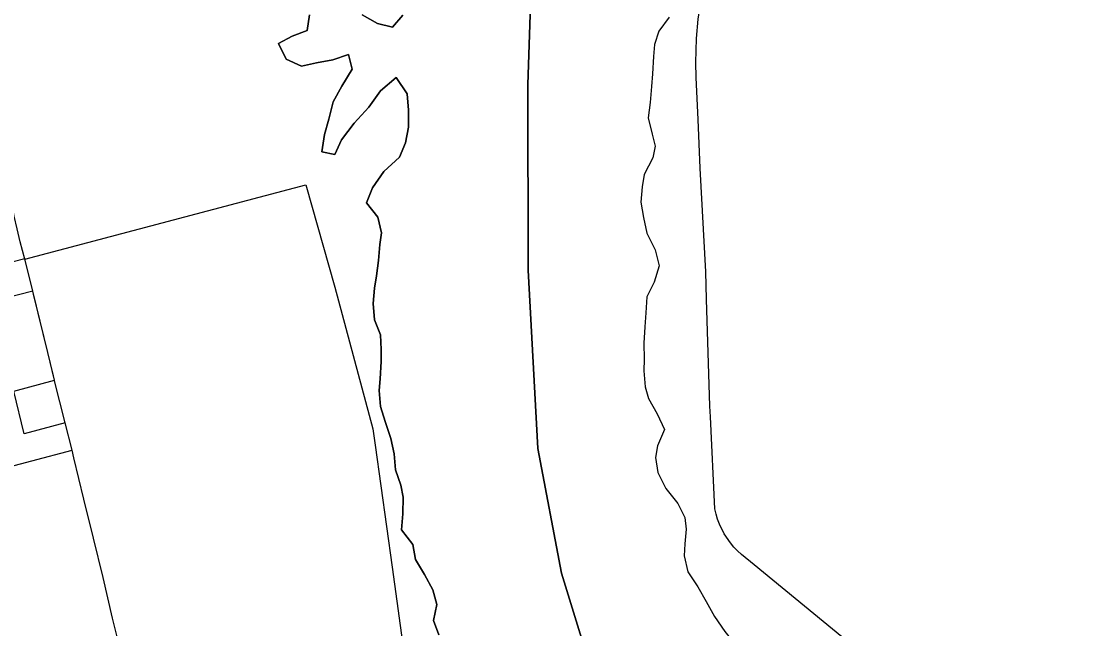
# Model space of a CAD drawing. Extents: x 1674899 to 2057726, y 653888 to 988278.
# Drawn here: x 1790536 to 1795121, y 787985 to 790583 of the extents above; entities that cross this region are included whole.
import ezdxf

# ---------------------------------------------------------------- set-up
doc = ezdxf.new("R2010")
doc.units = 0
for name, color, linetype in [('GM_X_Corporation', 7, 'Continuous'), ('GM_X_Major_Lake', 7, 'Continuous'), ('GM_X_Major_River', 7, 'Continuous'), ('GM_X_State_Route', 7, 'Continuous'), ('GM_X_Township', 7, 'Continuous')]:
    doc.layers.add(name, color=color, linetype=linetype)

msp = doc.modelspace()

# ---------------------------------------------------------------- linework, layer by layer
at = {"layer": 'GM_X_Corporation'}
for points in [[(1788809.5, 789121.7), (1790549.8, 789569.1), (1790550.6, 789565.7), (1791504.7, 789818.5), (1791752.8, 789884.2), (1791875.7, 789446.6), (1792038.1, 788840.2), (1792049.2, 788770.3), (1792122, 788248.2), (1792318.8, 786813.4)], [(1790234.1, 788611.6), (1790752, 788749.1), (1790722.9, 788865.1), (1790547.2, 788818.3), (1790502.8, 789000.9), (1790677.2, 789047.4), (1790648.1, 789166.5), (1790584.1, 789428.3), (1790204.3, 789331.7)]]:
    msp.add_lwpolyline(points, dxfattribs=at)
at = {"layer": 'GM_X_Major_Lake'}
for points in [[(1792320.4, 787958.1), (1792298.6, 788020.3), (1792313, 788088.4), (1792295.2, 788150.6), (1792259.4, 788216.9), (1792221.6, 788281.2), (1792209.8, 788345.4), (1792162, 788407.7), (1792166.3, 788475.8), (1792168.6, 788548), (1792158.8, 788598.1), (1792135, 788664.4), (1792129.3, 788732.5), (1792115.5, 788798.7), (1792091.8, 788871), (1792072, 788935.2), (1792066.3, 789003.4), (1792070.5, 789053.5), (1792074.8, 789127.6), (1792075, 789179.7), (1792071.3, 789241.8), (1792045.5, 789306.1), (1792039.8, 789376.2), (1792046.1, 789442.3), (1792054.4, 789494.4), (1792062.7, 789560.5), (1792069, 789628.6), (1792075.2, 789678.7), (1792059.4, 789744.9), (1792011.6, 789807.2), (1792037.9, 789871.2), (1792086.4, 789941.1), (1792152.8, 790002.9), (1792179.1, 790062.9), (1792191.5, 790131), (1792191.8, 790203.1), (1792186.1, 790273.3), (1792138.2, 790343.6), (1792071.8, 790285.8), (1792021.4, 790215.9), (1791958.9, 790148.1), (1791904.5, 790076.2), (1791876.1, 790014.2), (1791820, 790024.5), (1791832.4, 790098.6), (1791850.7, 790164.6), (1791869.1, 790238.7), (1791905.5, 790306.6), (1791949.9, 790378.6), (1791934.1, 790440.8), (1791867.9, 790419), (1791797.6, 790405.3), (1791733.4, 790391.6), (1791667.3, 790421.9), (1791635.5, 790488.2), (1791693.8, 790520), (1791758.1, 790543.8), (1791768.4, 790611.8)], [(1791993, 790610.8), (1792059, 790574.4), (1792123.1, 790558.1), (1792167.5, 790610)], [(1793306.4, 790600.7), (1793262.1, 790540.8), (1793243.8, 790484.8), (1793239.5, 790432.7), (1793235.2, 790358.6), (1793231, 790304.5), (1793224.7, 790236.4), (1793216.3, 790170.3), (1793234.1, 790100.1), (1793245.9, 790049.9), (1793235.7, 789999.9), (1793199.3, 789927.9), (1793191, 789875.9), (1793184.7, 789809.8), (1793196.4, 789743.6), (1793210.2, 789677.4), (1793246, 789605.1), (1793263.7, 789536.9), (1793241.4, 789466.8), (1793211, 789404.9), (1793206.7, 789336.8), (1793202.4, 789276.7), (1793198.1, 789206.5), (1793199.8, 789138.4), (1793197.6, 789088.3), (1793203.4, 789020.1), (1793217.2, 788970)], [(1793217.2, 788970), (1793255, 788903.7), (1793286.8, 788837.4), (1793256.4, 788767.4), (1793248.2, 788717.3), (1793257.9, 788653.1), (1793291.7, 788584.8), (1793343.6, 788520.5), (1793373.4, 788460.2), (1793379.2, 788410.1), (1793372.9, 788348), (1793370.7, 788295.9), (1793386.4, 788227.7), (1793428.3, 788163.3), (1793464.1, 788101), (1793499.9, 788036.8), (1793543.7, 787972.4), (1793593.6, 787910), (1793621.4, 787849.8), (1793647.2, 787783.5), (1793669, 787719.3), (1793686.7, 787651.1), (1793708.5, 787582.8), (1793762.4, 787520.4)]]:
    msp.add_lwpolyline(points, dxfattribs=at)
at = {"layer": 'GM_X_Major_River'}
for points in [[(1791768.4, 790611.8), (1791758.1, 790543.8), (1791693.8, 790520), (1791635.5, 790488.2), (1791667.3, 790421.9), (1791733.4, 790391.6), (1791797.6, 790405.3), (1791867.9, 790419), (1791934.1, 790440.8), (1791949.9, 790378.6), (1791905.5, 790306.6), (1791869.1, 790238.7), (1791850.7, 790164.6), (1791832.4, 790098.6), (1791820, 790024.5), (1791876.1, 790014.2), (1791904.5, 790076.2), (1791958.9, 790148.1), (1792021.4, 790215.9), (1792071.8, 790285.8), (1792138.2, 790343.6), (1792186.1, 790273.3), (1792191.8, 790203.1), (1792191.5, 790131), (1792179.1, 790062.9), (1792152.8, 790002.9), (1792086.4, 789941.1), (1792037.9, 789871.2), (1792011.6, 789807.2), (1792059.4, 789744.9), (1792075.2, 789678.7), (1792069, 789628.6), (1792062.7, 789560.5), (1792054.4, 789494.4), (1792046.1, 789442.3), (1792039.8, 789376.2), (1792045.5, 789306.1), (1792071.3, 789241.8), (1792075, 789179.7), (1792074.8, 789127.6), (1792070.5, 789053.5), (1792066.3, 789003.4), (1792072, 788935.2), (1792091.8, 788871), (1792115.5, 788798.7), (1792129.3, 788732.5), (1792135, 788664.4), (1792158.8, 788598.1), (1792168.6, 788548), (1792166.3, 788475.8), (1792162, 788407.7), (1792209.8, 788345.4), (1792221.6, 788281.2), (1792259.4, 788216.9), (1792295.2, 788150.6), (1792313, 788088.4), (1792298.6, 788020.3), (1792320.4, 787958.1)], [(1792167.5, 790610), (1792123.1, 790558.1), (1792059, 790574.4), (1791993, 790610.8)], [(1793306.4, 790600.7), (1793262.1, 790540.8), (1793243.8, 790484.8), (1793239.5, 790432.7), (1793235.2, 790358.6), (1793231, 790304.5), (1793224.7, 790236.4), (1793216.3, 790170.3), (1793234.1, 790100.1), (1793245.9, 790049.9), (1793235.7, 789999.9), (1793199.3, 789927.9), (1793191, 789875.9), (1793184.7, 789809.8), (1793196.4, 789743.6), (1793210.2, 789677.4), (1793246, 789605.1), (1793263.7, 789536.9), (1793241.4, 789466.8), (1793211, 789404.9), (1793206.7, 789336.8), (1793202.4, 789276.7), (1793198.1, 789206.5), (1793199.8, 789138.4), (1793197.6, 789088.3), (1793203.4, 789020.1), (1793217.2, 788970)], [(1793217.2, 788970), (1793255, 788903.7), (1793286.8, 788837.4), (1793256.4, 788767.4), (1793248.2, 788717.3), (1793257.9, 788653.1), (1793291.7, 788584.8), (1793343.6, 788520.5), (1793373.4, 788460.2), (1793379.2, 788410.1), (1793372.9, 788348), (1793370.7, 788295.9), (1793386.4, 788227.7), (1793428.3, 788163.3), (1793464.1, 788101), (1793499.9, 788036.8), (1793543.7, 787972.4), (1793593.6, 787910), (1793621.4, 787849.8), (1793647.2, 787783.5), (1793669, 787719.3), (1793686.7, 787651.1), (1793708.5, 787582.8), (1793762.4, 787520.4)]]:
    msp.add_lwpolyline(points, dxfattribs=at)
at = {"layer": 'GM_X_State_Route'}
for points in [[(1793482.5, 788891.5), (1793480.3, 788936.1), (1793465.2, 789394), (1793462.4, 789511), (1793438.9, 789955.1), (1793429.9, 790164), (1793422.1, 790343), (1793420.9, 790407.5), (1793422.4, 790509.4), (1793430.7, 790592.1), (1793437.6, 790636.9), (1793462, 790782.2), (1793496.1, 790992), (1793513.5, 791113.3), (1793527.9, 791294.3), (1793537.6, 791541.2), (1793538.1, 791555.2), (1793539.6, 791607.8)], [(1790550.6, 789565.7), (1790530.2, 789639.9), (1790517.2, 789695.6), (1790504.1, 789749.9), (1790487.2, 789846.7), (1790462.5, 790066.5), (1790431.8, 790335.3)], [(1790562.8, 789515.8), (1790550.6, 789565.7)], [(1790587.1, 789416), (1790584.1, 789428.3), (1790562.8, 789515.8)], [(1790677.6, 789045.8), (1790677.2, 789047.4), (1790672.6, 789065.9), (1790648.1, 789166.5), (1790587.1, 789416)], [(1790722.9, 788865.1), (1790677.6, 789045.8)], [(1790759.9, 788716.4), (1790752, 788749.1), (1790722.9, 788865.1)], [(1794741.7, 787374.4), (1794712.9, 787403.7), (1794657.3, 787446.3), (1794559.6, 787525), (1794180.2, 787838.2), (1793669.9, 788258.1), (1793616.2, 788301.9), (1793598.9, 788317.4), (1793582.8, 788334), (1793567.8, 788351.7), (1793541.8, 788390), (1793521.2, 788431.5), (1793513.1, 788453.2), (1793506.5, 788475.4), (1793501.5, 788498), (1793482.5, 788891.5)], [(1791422.4, 786035.2), (1791393.4, 786137.9), (1791353.4, 786320), (1791314, 786497.7), (1791263.5, 786674.5), (1791219.3, 786844.9), (1791176.3, 787013.2), (1791134.7, 787187.2), (1791096.7, 787335.3), (1791095.3, 787340.7), (1791051, 787519.6), (1791011.5, 787684.8), (1791010, 787691.1), (1790965.8, 787870.2), (1790925.9, 788030.4), (1790885, 788204.3), (1790843.6, 788372.1), (1790802.9, 788538.5), (1790759.9, 788716.4)]]:
    msp.add_lwpolyline(points, dxfattribs=at)
at = {"layer": 'GM_X_Township'}
for points in [[(1796632.4, 800682.1), (1796269.5, 794910), (1793659.6, 795080.4), (1793566.2, 795093.7), (1792419.4, 795164.6), (1792575.9, 794355.5), (1792720.5, 793710.5), (1792763.7, 793045.1), (1792782.7, 792752.7), (1792702.3, 790313.3), (1792702.4, 789519.4), (1792744.6, 788755.4), (1792845.1, 788222), (1793027.9, 787628.5), (1793570.2, 786064.3), (1793601, 785958), (1793696.8, 785627.1), (1793702.8, 785362.4), (1793622.7, 785191.4), (1793510.1, 784951.2), (1793648.7, 784141)], [(1793648.7, 784141), (1793510.1, 784951.2), (1793622.7, 785191.4), (1793702.8, 785362.4), (1793696.8, 785627.1), (1793601, 785958), (1793570.2, 786064.3), (1793027.9, 787628.5), (1792845.1, 788222), (1792744.6, 788755.4), (1792702.4, 789519.4), (1792702.3, 790313.3), (1792782.7, 792752.7), (1792763.7, 793045.1), (1792720.5, 793710.5), (1792575.9, 794355.5), (1792419.4, 795164.6), (1793566.2, 795093.7), (1793659.6, 795080.4), (1796269.5, 794910), (1796632.4, 800682.1)]]:
    msp.add_lwpolyline(points, dxfattribs=at)

doc.saveas('drawing.dxf')
